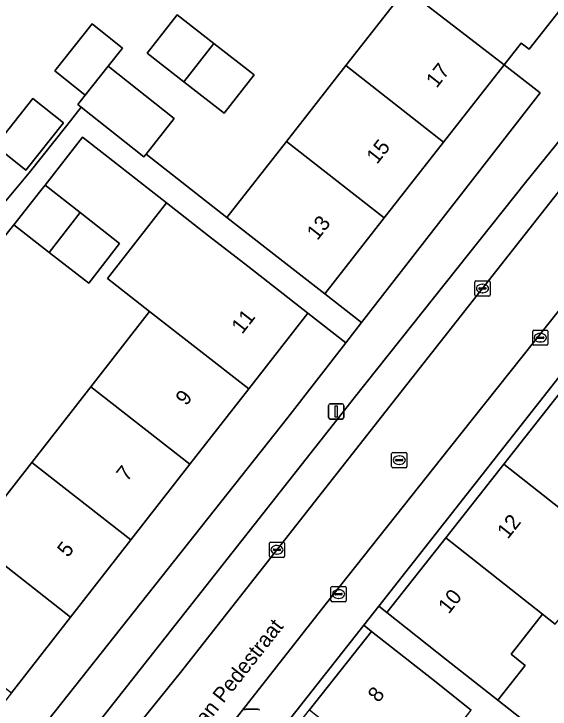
# Model space of a CAD drawing. Extents: x 160023 to 161302, y 384750 to 385707.
# Drawn here: x 160399.42 to 160434.65, y 385135.78 to 385181.44 of the extents above; entities that cross this region are included whole.
import ezdxf

# ---------------------------------------------------------------- set-up
doc = ezdxf.new("R2010")
doc.units = 0
for name, color, linetype in [('IMGEO_Erf', 7, 'Continuous'), ('IMGEO_Kolk', 7, 'Continuous'), ('IMGEO_Lichtmast', 7, 'Continuous'), ('IMGEO_Openbare_ruimte_label', 7, 'Continuous'), ('IMGEO_Pand', 7, 'Continuous'), ('IMGEO_Pand_nummerreeks', 7, 'Continuous'), ('IMGEO_Parkeervlak_open', 7, 'Continuous'), ('IMGEO_Rijbaan_lokaal_open', 7, 'Continuous'), ('IMGEO_Rioolput', 7, 'Continuous'), ('IMGEO_Voetpad_open', 7, 'Continuous')]:
    doc.layers.add(name, color=color, linetype=linetype)

msp = doc.modelspace()

# ---------------------------------------------------------------- linework, layer by layer
at = {"layer": 'IMGEO_Erf'}
for points in [[(160398.898, 385169.165), (160400.426, 385171.007), (160402.896, 385174.119), (160403.849, 385175.32), (160403.627, 385175.496), (160404.11, 385176.104), (160402.105, 385177.694), (160404.555, 385180.782), (160406.56, 385179.191), (160405.62, 385178.006), (160409.957, 385174.565), (160408.109, 385172.236), (160413.419, 385168.078), (160417.33, 385173.072), (160421.23, 385178.051), (160425.168, 385183.079)], [(160450.803, 385177.371), (160423.391, 385142.55), (160423.931, 385142.125), (160427.796, 385147.026), (160431.609, 385151.862), (160435.519, 385156.821), (160439.46, 385161.819), (160448.567, 385173.369), (160448.842, 385173.152), (160450.528, 385171.823), (160453.065, 385175.041), (160477.462, 385155.721), (160476.522, 385154.529), (160477.792, 385153.527), (160479.609, 385155.842), (160452.307, 385177.578)], [(160396.641, 385146.913), (160400.595, 385151.98), (160404.473, 385156.948), (160408.339, 385161.901), (160405.572, 385164.061), (160409.453, 385169.033), (160405.412, 385172.187), (160403.929, 385173.344), (160401.47, 385170.192), (160403.781, 385168.389), (160406.372, 385166.367), (160404.338, 385163.761), (160404.052, 385163.971), (160401.741, 385165.774), (160399.43, 385167.578), (160393.299, 385159.958)], [(160434.993, 385141.351), (160434.155, 385142.012), (160432.085, 385139.387), (160433.021, 385138.65), (160431.226, 385136.373), (160442.603, 385127.403)]]:
    msp.add_lwpolyline(points, dxfattribs=at)
for points in [[(160410.594, 385176.972), (160408.177, 385178.858), (160410.147, 385181.384), (160412.565, 385179.497), (160415.2, 385177.44), (160413.23, 385174.916)], [(160433.998, 385176.262), (160431.63, 385178.095), (160427.655, 385173.02), (160423.755, 385168.04), (160419.844, 385163.046), (160422.265, 385161.165)], [(160402.674, 385174.295), (160400.204, 385171.183), (160398.2, 385172.773), (160400.67, 385175.886)], [(160417.417, 385154.927), (160421.238, 385159.843), (160418.732, 385161.791), (160414.851, 385156.819), (160410.985, 385151.865), (160407.107, 385146.898), (160403.152, 385141.831), (160399.257, 385136.84), (160395.41, 385131.912), (160397.718, 385130.082)], [(160418.852, 385135.725), (160422.928, 385140.889), (160422.407, 385141.3), (160406.744, 385121.404), (160407.24, 385121.013), (160411.029, 385125.813), (160414.825, 385130.622)]]:
    msp.add_lwpolyline(points, close=True, dxfattribs=at)
at = {"layer": 'IMGEO_Kolk'}
for p, q in [((160429.709, 385162.982), (160429.709, 385163.834)), ((160429.784, 385163.908), (160430.636, 385163.908)), ((160430.197, 385163.688), (160430.222, 385163.688)), ((160430.71, 385163.834), (160430.71, 385162.982)), ((160429.968, 385163.402), (160429.968, 385163.414)), ((160430.406, 385163.365), (160430.008, 385163.365)), ((160430.011, 385163.451), (160430.409, 385163.451)), ((160430.22, 385163.128), (160430.195, 385163.128)), ((160430.452, 385163.414), (160430.452, 385163.402)), ((160430.636, 385162.908), (160429.784, 385162.908)), ((160433.508, 385159.749), (160433.508, 385160.601)), ((160433.583, 385160.675), (160434.435, 385160.675)), ((160433.996, 385160.455), (160434.021, 385160.455)), ((160434.509, 385160.601), (160434.509, 385159.749)), ((160433.767, 385160.169), (160433.767, 385160.181)), ((160434.205, 385160.132), (160433.807, 385160.132)), ((160433.81, 385160.218), (160434.208, 385160.218)), ((160434.019, 385159.895), (160433.994, 385159.895)), ((160434.251, 385160.181), (160434.251, 385160.169)), ((160434.435, 385159.675), (160433.583, 385159.675)), ((160416.209, 385145.821), (160416.209, 385146.673)), ((160416.284, 385146.747), (160417.136, 385146.747)), ((160417.21, 385146.673), (160417.21, 385145.821)), ((160416.468, 385146.241), (160416.468, 385146.253)), ((160416.906, 385146.204), (160416.508, 385146.204)), ((160416.511, 385146.29), (160416.909, 385146.29)), ((160416.697, 385146.527), (160416.722, 385146.527)), ((160416.952, 385146.253), (160416.952, 385146.241)), ((160417.136, 385145.747), (160416.284, 385145.747)), ((160416.72, 385145.967), (160416.695, 385145.967)), ((160420.257, 385142.91), (160420.257, 385143.762)), ((160420.332, 385143.836), (160421.184, 385143.836)), ((160420.745, 385143.616), (160420.77, 385143.616)), ((160421.258, 385143.762), (160421.258, 385142.91)), ((160420.516, 385143.33), (160420.516, 385143.342)), ((160420.954, 385143.293), (160420.556, 385143.293)), ((160420.559, 385143.379), (160420.957, 385143.379)), ((160420.768, 385143.056), (160420.743, 385143.056)), ((160421, 385143.342), (160421, 385143.33)), ((160421.184, 385142.836), (160420.332, 385142.836))]:
    msp.add_line(p, q, dxfattribs=at)
for points in [[(160429.709, 385162.982), (160429.709, 385163.834)], [(160429.784, 385163.908), (160430.636, 385163.908)], [(160430.71, 385163.834), (160430.71, 385162.982)], [(160430.636, 385162.908), (160429.784, 385162.908)], [(160433.508, 385159.749), (160433.508, 385160.601)], [(160433.583, 385160.675), (160434.435, 385160.675)], [(160434.509, 385160.601), (160434.509, 385159.749)], [(160434.435, 385159.675), (160433.583, 385159.675)], [(160416.209, 385145.821), (160416.209, 385146.673)], [(160416.284, 385146.747), (160417.136, 385146.747)], [(160417.21, 385146.673), (160417.21, 385145.821)], [(160417.136, 385145.747), (160416.284, 385145.747)], [(160420.257, 385142.91), (160420.257, 385143.762)], [(160420.332, 385143.836), (160421.184, 385143.836)], [(160421.258, 385143.762), (160421.258, 385142.91)], [(160421.184, 385142.836), (160420.332, 385142.836)]]:
    msp.add_lwpolyline(points, dxfattribs=at)
for centre, radius, start, end in [((160429.786, 385163.832), 0.0765, 91.552, 178.448), ((160429.786, 385163.832), 0.0765, 91.552, 178.448), ((160430.634, 385163.832), 0.0765, 1.552, 88.448), ((160430.634, 385163.832), 0.0765, 1.552, 88.448), ((160430.008, 385163.411), 0.0403, 85.8775, 175.7526), ((160430.005, 385163.401), 0.0366, 178.938, 274.7102), ((160430.409, 385163.408), 0.043, 264.8664, 352.4533), ((160430.413, 385163.413), 0.0386, 1.7309, 96.639), ((160429.786, 385162.984), 0.0765, 181.552, 268.448), ((160429.786, 385162.984), 0.0765, 181.552, 268.448), ((160430.634, 385162.984), 0.0765, 271.552, 358.448), ((160430.634, 385162.984), 0.0765, 271.552, 358.448), ((160433.585, 385160.599), 0.0765, 91.552, 178.448), ((160433.585, 385160.599), 0.0765, 91.552, 178.448), ((160434.433, 385160.599), 0.0765, 1.552, 88.448), ((160434.433, 385160.599), 0.0765, 1.552, 88.448), ((160433.807, 385160.178), 0.0403, 85.8775, 175.7526), ((160433.804, 385160.168), 0.0366, 178.938, 274.7102), ((160434.208, 385160.175), 0.043, 264.8664, 352.4533), ((160434.212, 385160.18), 0.0386, 1.7309, 96.639), ((160433.585, 385159.751), 0.0765, 181.552, 268.448), ((160433.585, 385159.751), 0.0765, 181.552, 268.448), ((160434.433, 385159.751), 0.0765, 271.552, 358.448), ((160434.433, 385159.751), 0.0765, 271.552, 358.448), ((160416.286, 385146.671), 0.0765, 91.552, 178.448), ((160416.286, 385146.671), 0.0765, 91.552, 178.448), ((160417.134, 385146.671), 0.0765, 1.552, 88.448), ((160417.134, 385146.671), 0.0765, 1.552, 88.448), ((160416.508, 385146.25), 0.0403, 85.8775, 175.7526), ((160416.505, 385146.24), 0.0366, 178.938, 274.7102), ((160416.909, 385146.247), 0.043, 264.8664, 352.4533), ((160416.913, 385146.252), 0.0386, 1.7309, 96.639), ((160416.286, 385145.823), 0.0765, 181.552, 268.448), ((160416.286, 385145.823), 0.0765, 181.552, 268.448), ((160417.134, 385145.823), 0.0765, 271.552, 358.448), ((160417.134, 385145.823), 0.0765, 271.552, 358.448), ((160420.334, 385143.76), 0.0765, 91.552, 178.448), ((160420.334, 385143.76), 0.0765, 91.552, 178.448), ((160421.182, 385143.76), 0.0765, 1.552, 88.448), ((160421.182, 385143.76), 0.0765, 1.552, 88.448), ((160420.556, 385143.339), 0.0403, 85.8775, 175.7526), ((160420.553, 385143.329), 0.0366, 178.938, 274.7102), ((160420.957, 385143.336), 0.043, 264.8664, 352.4533), ((160420.961, 385143.341), 0.0386, 1.7309, 96.639), ((160420.334, 385142.912), 0.0765, 181.552, 268.448), ((160420.334, 385142.912), 0.0765, 181.552, 268.448), ((160421.182, 385142.912), 0.0765, 271.552, 358.448), ((160421.182, 385142.912), 0.0765, 271.552, 358.448)]:
    msp.add_arc(centre, radius, start, end, dxfattribs=at)
for centre, major_axis, ratio, start_param, end_param in [((160430.196, 385163.408), (-0.387, 0.002), 0.722429, 4.712389, 7.853982), ((160430.221, 385163.408), (-0.39, 0.002), 0.717154, 1.570796, 4.712389), ((160433.995, 385160.175), (-0.387, 0.002), 0.722429, 4.712389, 7.853982), ((160434.02, 385160.175), (-0.39, 0.002), 0.717154, 1.570796, 4.712389), ((160416.696, 385146.247), (-0.387, 0.002), 0.722429, 4.712389, 7.853982), ((160416.721, 385146.247), (-0.39, 0.002), 0.717154, 1.570796, 4.712389), ((160420.744, 385143.336), (-0.387, 0.002), 0.722429, 4.712389, 7.853982), ((160420.769, 385143.336), (-0.39, 0.002), 0.717154, 1.570796, 4.712389)]:
    msp.add_ellipse(centre, major_axis=major_axis, ratio=ratio, start_param=start_param, end_param=end_param, dxfattribs=at)
at = {"layer": 'IMGEO_Lichtmast'}
for p, q in [((160420.203, 385155.829), (160420.993, 385155.829)), ((160420.993, 385155.829), (160420.203, 385155.829)), ((160420.103, 385154.929), (160420.103, 385155.729)), ((160420.103, 385155.729), (160420.103, 385154.929)), ((160421.093, 385155.729), (160421.093, 385154.929)), ((160421.093, 385154.929), (160421.093, 385155.729)), ((160420.993, 385154.829), (160420.203, 385154.829)), ((160420.203, 385154.829), (160420.993, 385154.829)), ((160414.667, 385135.783), (160415.457, 385135.783)), ((160415.457, 385135.783), (160414.667, 385135.783))]:
    msp.add_line(p, q, dxfattribs=at)
msp.add_lwpolyline([(160420.523, 385155.704), (160420.673, 385155.704), (160420.673, 385154.954), (160420.523, 385154.954), (160420.523, 385155.704)], dxfattribs=at)
for centre, start, end in [((160420.203, 385155.729), 90, 180), ((160420.203, 385155.729), 90, 180), ((160420.993, 385155.729), 0, 90), ((160420.993, 385155.729), 360, 90), ((160420.203, 385154.929), 180, 270), ((160420.203, 385154.929), 180, 270), ((160420.993, 385154.929), 270, 0), ((160420.993, 385154.929), 270, 0), ((160414.667, 385135.683), 90, 180), ((160414.667, 385135.683), 90, 180), ((160415.457, 385135.683), 0, 90), ((160415.457, 385135.683), 360, 90)]:
    msp.add_arc(centre, 0.1, start, end, dxfattribs=at)
at = {"layer": 'IMGEO_Pand'}
for points in [[(160432.749, 385179.524), (160433.27, 385179.116), (160437.348, 385184.323), (160433.368, 385187.44), (160432.942, 385186.896), (160430.594, 385188.734), (160425.265, 385183.203), (160425.168, 385183.079), (160431.63, 385178.095)], [(160425.168, 385183.079), (160421.23, 385178.051), (160427.655, 385173.02), (160431.63, 385178.095)], [(160412.565, 385179.497), (160410.147, 385181.384), (160408.177, 385178.858), (160410.594, 385176.972)], [(160404.11, 385176.104), (160405.62, 385178.006), (160406.56, 385179.191), (160404.555, 385180.782), (160402.105, 385177.694)], [(160412.565, 385179.497), (160410.594, 385176.972), (160413.23, 385174.916), (160415.2, 385177.44)], [(160405.62, 385178.006), (160404.11, 385176.104), (160403.627, 385175.496), (160403.849, 385175.32), (160407.965, 385172.054), (160408.109, 385172.236), (160409.957, 385174.565)], [(160423.755, 385168.04), (160427.655, 385173.02), (160421.23, 385178.051), (160417.33, 385173.072)], [(160402.674, 385174.295), (160400.67, 385175.886), (160398.2, 385172.773), (160400.204, 385171.183)], [(160417.33, 385173.072), (160413.419, 385168.078), (160415.908, 385166.129), (160419.844, 385163.046), (160423.755, 385168.04)], [(160403.781, 385168.389), (160401.47, 385170.192), (160401.191, 385169.835), (160399.43, 385167.578), (160401.741, 385165.774)], [(160414.79, 385164.867), (160412.22, 385166.873), (160409.453, 385169.033), (160405.572, 385164.061), (160408.339, 385161.901), (160414.851, 385156.819), (160418.732, 385161.791)], [(160403.781, 385168.389), (160401.741, 385165.774), (160404.052, 385163.971), (160404.338, 385163.761), (160406.372, 385166.367)], [(160408.339, 385161.901), (160404.473, 385156.948), (160410.985, 385151.865), (160414.851, 385156.819)], [(160404.473, 385156.948), (160400.595, 385151.98), (160407.107, 385146.898), (160410.985, 385151.865)], [(160441.789, 385151.877), (160435.519, 385156.821), (160431.609, 385151.862), (160437.913, 385146.891), (160437.976, 385146.971), (160440.161, 385145.247), (160440.704, 385144.818), (160444.524, 385149.661)], [(160403.152, 385141.831), (160407.107, 385146.898), (160400.595, 385151.98), (160396.641, 385146.913)], [(160437.976, 385146.971), (160437.913, 385146.891), (160431.609, 385151.862), (160427.796, 385147.026), (160434.155, 385142.012), (160434.993, 385141.351), (160436.65, 385143.452), (160437.941, 385142.433), (160440.161, 385145.247)], [(160396.641, 385146.913), (160394.101, 385148.895), (160390.446, 385144.212), (160392.986, 385142.23), (160392.745, 385141.922), (160399.257, 385136.84), (160403.152, 385141.831)], [(160434.155, 385142.012), (160427.796, 385147.026), (160423.931, 385142.125), (160427.857, 385139.029), (160431.226, 385136.373), (160433.021, 385138.65), (160432.085, 385139.387)], [(160425.462, 385130.507), (160426.18, 385130.045), (160427.989, 385132.338), (160427.258, 385132.915), (160429.474, 385135.723), (160426.853, 385137.792), (160422.928, 385140.889), (160418.852, 385135.725)]]:
    msp.add_lwpolyline(points, close=True, dxfattribs=at)
at = {"layer": 'IMGEO_Parkeervlak_open'}
for points in [[(160425.568, 385157.508), (160442.328, 385178.803)], [(160438.498, 385177.186), (160436.32, 385174.419), (160433.04, 385170.374), (160421.792, 385156.244), (160407.729, 385138.373), (160402.593, 385131.871), (160399.991, 385128.66)], [(160399.293, 385124.481), (160410.374, 385138.189), (160425.568, 385157.508)]]:
    msp.add_lwpolyline(points, dxfattribs=at)
at = {"layer": 'IMGEO_Rijbaan_lokaal_open'}
for points in [[(160444.893, 385182.062), (160442.328, 385178.803), (160425.568, 385157.508), (160410.374, 385138.189), (160399.293, 385124.481), (160397.127, 385121.806), (160394.033, 385117.675), (160392.191, 385115.214), (160390.397, 385112.327), (160388.11, 385108.029), (160387.414, 385106.8)], [(160428.03, 385152.903), (160436.8, 385163.928), (160441.301, 385169.642), (160448.926, 385179.255)], [(160391.174, 385103.832), (160391.867, 385105.123), (160392.655, 385106.45), (160393.624, 385108.1), (160397.425, 385114.032), (160402.173, 385120.293), (160410.04, 385130.111), (160419.879, 385142.636), (160428.03, 385152.903)]]:
    msp.add_lwpolyline(points, dxfattribs=at)
at = {"layer": 'IMGEO_Rioolput'}
for p, q in [((160424.243, 385151.708), (160424.243, 385152.56)), ((160424.318, 385152.634), (160425.17, 385152.634)), ((160425.244, 385152.56), (160425.244, 385151.708)), ((160424.502, 385152.128), (160424.502, 385152.14)), ((160424.94, 385152.091), (160424.542, 385152.091)), ((160424.545, 385152.177), (160424.943, 385152.177)), ((160424.731, 385152.414), (160424.756, 385152.414)), ((160424.986, 385152.14), (160424.986, 385152.128)), ((160425.17, 385151.634), (160424.318, 385151.634)), ((160424.754, 385151.854), (160424.729, 385151.854))]:
    msp.add_line(p, q, dxfattribs=at)
for points in [[(160424.243, 385151.708), (160424.243, 385152.56)], [(160424.318, 385152.634), (160425.17, 385152.634)], [(160425.244, 385152.56), (160425.244, 385151.708)], [(160425.17, 385151.634), (160424.318, 385151.634)]]:
    msp.add_lwpolyline(points, dxfattribs=at)
for centre, radius, start, end in [((160424.32, 385152.558), 0.0765, 91.552, 178.448), ((160424.32, 385152.558), 0.0765, 91.552, 178.448), ((160425.168, 385152.558), 0.0765, 1.552, 88.448), ((160425.168, 385152.558), 0.0765, 1.552, 88.448), ((160424.542, 385152.137), 0.0403, 85.8775, 175.7526), ((160424.539, 385152.127), 0.0366, 178.938, 274.7102), ((160424.943, 385152.134), 0.043, 264.8664, 352.4533), ((160424.947, 385152.139), 0.0386, 1.7309, 96.639), ((160424.32, 385151.71), 0.0765, 181.552, 268.448), ((160424.32, 385151.71), 0.0765, 181.552, 268.448), ((160425.168, 385151.71), 0.0765, 271.552, 358.448), ((160425.168, 385151.71), 0.0765, 271.552, 358.448)]:
    msp.add_arc(centre, radius, start, end, dxfattribs=at)
for centre, major_axis, ratio, start_param, end_param in [((160424.73, 385152.134), (-0.387, 0.002), 0.722429, 4.712389, 7.853982), ((160424.755, 385152.134), (-0.39, 0.002), 0.717154, 1.570796, 4.712389)]:
    msp.add_ellipse(centre, major_axis=major_axis, ratio=ratio, start_param=start_param, end_param=end_param, dxfattribs=at)
at = {"layer": 'IMGEO_Voetpad_open'}
for points in [[(160444.893, 385182.062), (160439.384, 385186.88), (160437.348, 385184.323), (160433.27, 385179.116), (160432.749, 385179.524), (160431.63, 385178.095), (160433.998, 385176.262), (160422.265, 385161.165), (160421.238, 385159.843), (160417.417, 385154.927), (160397.718, 385130.082), (160396.797, 385128.92), (160395.316, 385127.065), (160387.606, 385116.164), (160383.427, 385109.115), (160382.455, 385107.541)], [(160404.28, 385118.318), (160405.818, 385120.228), (160406.744, 385121.404), (160422.407, 385141.3), (160423.391, 385142.55), (160450.803, 385177.371), (160448.926, 385179.255), (160441.301, 385169.642), (160436.8, 385163.928), (160428.03, 385152.903), (160419.879, 385142.636), (160410.04, 385130.111), (160402.173, 385120.293), (160397.425, 385114.032), (160393.624, 385108.1), (160392.655, 385106.45), (160391.867, 385105.123), (160391.174, 385103.832)], [(160399.991, 385128.66), (160402.593, 385131.871), (160407.729, 385138.373), (160421.792, 385156.244), (160433.04, 385170.374), (160436.32, 385174.419), (160438.498, 385177.186)], [(160393.299, 385159.958), (160399.43, 385167.578), (160401.191, 385169.835), (160401.47, 385170.192), (160403.929, 385173.344), (160405.412, 385172.187), (160409.453, 385169.033), (160412.22, 385166.873), (160414.79, 385164.867), (160418.732, 385161.791), (160421.238, 385159.843), (160422.265, 385161.165), (160419.844, 385163.046), (160415.908, 385166.129), (160413.419, 385168.078), (160408.109, 385172.236), (160407.965, 385172.054), (160403.849, 385175.32), (160402.896, 385174.119), (160400.426, 385171.007), (160398.898, 385169.165)], [(160442.603, 385127.403), (160431.226, 385136.373), (160427.857, 385139.029), (160423.931, 385142.125), (160423.391, 385142.55), (160422.407, 385141.3), (160422.928, 385140.889), (160426.853, 385137.792), (160429.474, 385135.723)]]:
    msp.add_lwpolyline(points, dxfattribs=at)

# ---------------------------------------------------------------- texts
at = {"layer": 'IMGEO_Openbare_ruimte_label'}
msp.add_text('van Pedestraat', height=1, rotation=51.8235, dxfattribs=at).set_placement((160411.622, 385134.129))
at = {"layer": 'IMGEO_Pand_nummerreeks'}
for s, rotation, p in [('17', 51.9332, (160427.198, 385176.523)), ('15', 51.9332, (160423.281, 385171.522)), ('13', 51.9332, (160419.365, 385166.521)), ('11', 52.0246, (160414.419, 385160.361)), ('9', 52.0262, (160410.745, 385155.655)), ('7', 52.0262, (160406.858, 385150.675)), ('12', 51.7438, (160431.874, 385146.9)), ('5', 52.0262, (160402.971, 385145.695)), ('10', 51.7438, (160427.995, 385141.98)), ('8', 51.7162, (160423.373, 385136.16))]:
    msp.add_text(s, height=1, rotation=rotation, dxfattribs=at).set_placement(p)

doc.saveas('drawing.dxf')
